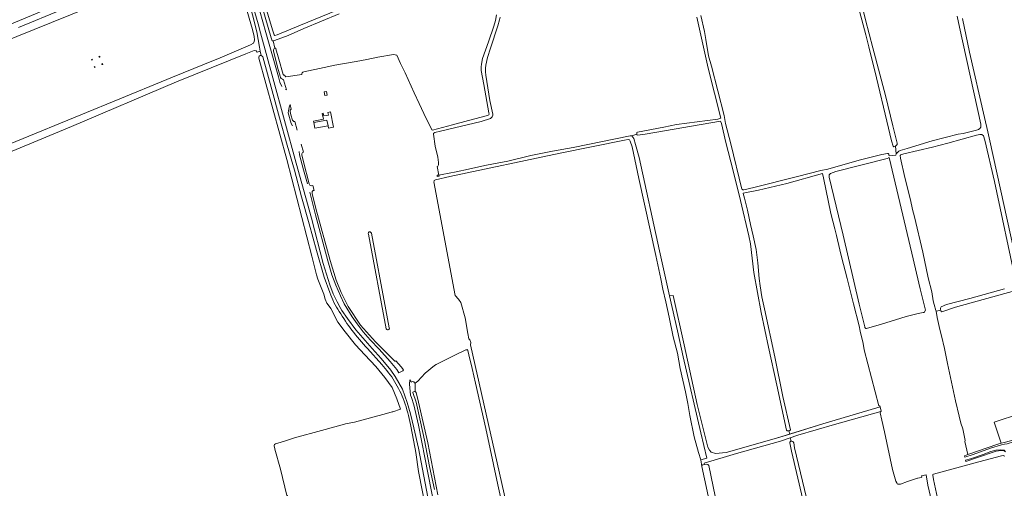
# Model space of a CAD drawing. Header units: metres. Extents: x 209813 to 223847, y 571801 to 587119.
# Tile 388 of 656: x 219367 to 220250, y 578736 to 579156. Entities that reach past the tile are written whole.
import ezdxf

# ---------------------------------------------------------------- set-up
doc = ezdxf.new("R2010")
doc.units = ezdxf.units.M
for name, color, linetype, lineweight in [('B-RO-GR-GRAS-GV', 8, 'Continuous', 0), ('B-RO-GR-GROENVOORZIENING-GV', 8, 'Continuous', 0), ('B-RO-IE-MEUBILAIR_WEGMEUBILAIR_HOOGSPANNINGSMAST-GV', 8, 'Continuous', 0), ('B-RO-KW-KUNSTWERK_STUW-G', 8, 'Continuous', 0), ('B-RO-KW-KUNSTWERK_STUW-GV', 8, 'Continuous', 0), ('B-RO-OG-WATER_GREPPEL-GV', 8, 'Continuous', 0), ('B-RO-OG-WEG-GV', 8, 'Continuous', 0), ('B-RO-VH-ONVERHARD-GV', 8, 'Continuous', 0), ('B-RO-VH-VERHARDING_HALFVERHARDING-GV', 8, 'Continuous', 0)]:
    doc.layers.add(name, color=color, linetype=linetype, lineweight=lineweight)

msp = doc.modelspace()

# ---------------------------------------------------------------- linework, layer by layer
at = {"layer": 'B-RO-GR-GRAS-GV', "flags": 128}
for points in [[(219045.978, 579118.287), (219047.296, 579118.233), (219048.222, 579117.505), (219078.847, 579044.679), (219079.207, 579043.27), (219082.903, 579043.141), (219086.895, 579041.865), (219089.821, 579040.232), (219105.622, 579047.159), (219203.651, 579087.772), (219215.988, 579093.316), (219405.707, 579172.283), (219415.091, 579176.369), (219456.807, 579193.392), (219445.547, 579223.533), (219424.207, 579273.693), (219417.063, 579273.296), (219411.34, 579275.045), (219410.71, 579275.452), (219408.909, 579274.151), (219342.102, 579246.502), (219285.348, 579223.087), (219167.344, 579174.932), (219043.673, 579124.035)], [(219548.44, 579225.265), (219547.061, 579224.903), (219513.009, 579210.377), (219508.067, 579208.442), (219508.868, 579205.568), (219505.061, 579204.03), (219506.957, 579199.229), (219220.78, 579083.729), (219207.948, 579079.363), (219092.59, 579031.738), (219087.718, 579031.63), (219087.716, 579030.751)], [(220118.335, 579185.351), (220125.214, 579156.229), (220131.872, 579131.274), (220143.102, 579088.361), (220149.888, 579061.383), (220153.561, 579045.625), (220153.583, 579044.674), (220153.203, 579043.941), (220152.183, 579043.005), (220152.924, 579036.117), (220155.198, 579038.558), (220156.493, 579039.259), (220162.588, 579040.981), (220185.234, 579047.795), (220208.304, 579053.749), (220212.787, 579054.581), (220224.922, 579057.413), (220226.596, 579057.983), (220227.84, 579058.839), (220228.766, 579060.115), (220228.857, 579061.425), (220228.75, 579062.862), (220209.594, 579149.68), (220207.637, 579159.492)], [(219582.421, 579184.759), (219593.296, 579147.215), (219594.725, 579142.929), (219595.503, 579142.346), (219597.62, 579142.743), (219618.389, 579151.606), (219682.749, 579178.197)], [(219087.716, 579030.751), (219101.369, 578995.985), (219114.863, 578964.155), (219120.975, 578948.439), (219122.086, 578947.645), (219124.15, 578947.804), (219164.79, 578964.79), (219225.108, 578989.78), (219261.866, 579005.351), (219305.839, 579023.607), (219358.148, 579045.277), (219426.569, 579073.376), (219451.175, 579083.298), (219503.642, 579104.888), (219532.449, 579116.633), (219546.267, 579122.191), (219573.492, 579133.939), (219576.222, 579135.378), (219576.826, 579136.796), (219577.223, 579138.384), (219576.906, 579141.321), (219575.318, 579147.671), (219568.968, 579170.213)], [(220152.183, 579043.005), (220151.417, 579042.69), (220150.832, 579042.633), (220150.448, 579042.759), (220150.062, 579043.233), (220148.561, 579047.741), (220144.331, 579065.415), (220135.207, 579104.466), (220128.292, 579132.11), (220125.711, 579143.006), (220122.024, 579156.254), (220118.457, 579169.514)], [(219653.269, 579161.739), (219621.576, 579148.601), (219607.329, 579142.342), (219595.183, 579137.851)], [(219621.312, 579109.665), (219639.714, 579113.651), (219649.398, 579115.662), (219668.444, 579119.076), (219677.979, 579120.86), (219687.786, 579122.832), (219701.751, 579125.154), (219704.757, 579124.671), (219708.282, 579117.224), (219712.315, 579108.671), (219720.396, 579090.842), (219724.811, 579081.238), (219729.121, 579072.401), (219736.287, 579057.58), (219736.925, 579057.567), (219754.679, 579062.321), (219769.279, 579066), (219786.319, 579070.54), (219787.347, 579071.081), (219787.608, 579071.756), (219787.525, 579073.036), (219782.772, 579098.416), (219780.559, 579110.94), (219780.601, 579114.158), (219780.856, 579116.624), (219781.824, 579121.518), (219786.962, 579136.567), (219792.001, 579150.538), (219793.52, 579155.775), (219794.161, 579160.927)], [(219977.466, 579160.064), (219980.808, 579145.765), (219982.007, 579138.843), (219984.542, 579124.123), (219987.107, 579114.713), (219998.466, 579070.489), (219999.748, 579063.54), (220004.398, 579045.084), (220014.423, 579004.509), (220014.913, 579004.176), (220015.37, 579004.05), (220016.065, 579004.035), (220024.99, 579006.004), (220064.225, 579015.906), (220085.195, 579021.236), (220091.47, 579022.559), (220119.597, 579030.593), (220140.095, 579035.599), (220144.957, 579036.491), (220145.323, 579036.456), (220145.707, 579036.366), (220146.148, 579035.984), (220146.333, 579035.382), (220146.481, 579034.418), (220152.531, 579035.099), (220152.924, 579036.117)], [(219797.473, 579158.672), (219797.052, 579156.225), (219795.607, 579151.006), (219788.95, 579130.847), (219786.075, 579122.639), (219784.69, 579115.81), (219784.396, 579113.088), (219784.445, 579109.759), (219784.735, 579106.831), (219788.445, 579083.892), (219790.972, 579071.768), (219791.039, 579070.816), (219790.758, 579069.977), (219790.296, 579069.231), (219789.559, 579068.541), (219788.751, 579067.999), (219780.484, 579065.316), (219743.903, 579056.602), (219738.92, 579055.377), (219737.968, 579054.68), (219737.761, 579054.354), (219737.626, 579053.961), (219739.398, 579043.179), (219741.732, 579033.161), (219742.396, 579028.429), (219742.259, 579026.932)], [(219741.17, 579024.751), (219742.557, 579017.197), (219745.551, 579017.576), (219758.217, 579019.934), (219769.127, 579022.363), (219778.567, 579024.701), (219785.458, 579026.128), (219804.543, 579029.621), (219825.159, 579034.584), (219844.609, 579038.542), (219863.014, 579041.895), (219914.25, 579052.459), (219915.647, 579052.398), (219915.793, 579052.243), (219920.148, 579053.866), (219920.054, 579054.578), (219920.088, 579054.944), (219920.233, 579055.274), (219920.761, 579055.678), (219944.486, 579059.989), (219955.742, 579062.419), (219992.859, 579067.357), (219995.416, 579068.138), (219984.258, 579113.095), (219974.056, 579158.75)], [(220212.205, 579157.398), (220218.462, 579127.382), (220232.077, 579068.924), (220234.975, 579055.841), (220236.784, 579047.925), (220261.807, 578933.782), (220265.696, 578915.459), (220265.657, 578914.855), (220265.202, 578914.487), (220264.168, 578914.319), (220265.222, 578910.322), (220266.352, 578910.654), (220266.627, 578910.637), (220266.993, 578910.529), (220267.342, 578910.074), (220269.237, 578902.152), (220290.618, 578807.015), (220292.618, 578798.513), (220291.98, 578796.637), (220291.43, 578796.345)], [(219595.183, 579137.851), (219594.091, 579137.548), (219593.825, 579137.551), (219595.431, 579131.014)], [(219583.286, 579124.298), (219582.313, 579128.223), (219579.692, 579127.401), (219579.451, 579127.409), (219578.803, 579128.624), (219576.821, 579128.878), (219569.471, 579125.866), (219507.252, 579100.656), (219413.059, 579060.851), (219252.988, 578994.431)], [(219596.219, 579130.358), (219599.096, 579121.147), (219603.038, 579107.178), (219603.57, 579106.589), (219604.174, 579106.613), (219605.113, 579105.632), (219605.385, 579105.233), (219619.689, 579107.433)], [(219605.793, 578779.168), (219612.998, 578781.657), (219637.33, 578788.338), (219657.888, 578793.876), (219658.969, 578794.124), (219666.934, 578795.657), (219695.628, 578803.514), (219700.812, 578804.829), (219701.416, 578804.843), (219708.212, 578807.306), (219704.947, 578816.624), (219700.628, 578826.826), (219694.159, 578835.781), (219686.097, 578845.571), (219676.252, 578856.119), (219667.935, 578864.992), (219658.501, 578876.582), (219651.888, 578885.462), (219645.568, 578897.556), (219644.224, 578899.668), (219642.086, 578902.452), (219640.564, 578905.864), (219639.511, 578910.42), (219633.937, 578923.969), (219632.881, 578927.786), (219628.692, 578944.616), (219619.586, 578979.198), (219606.093, 579031.154), (219581.094, 579121.886)], [(219915.793, 579052.243), (219916.716, 579051.268), (219917.358, 579049.899), (219919.086, 579044.5), (219922.192, 579033.033), (219940.542, 578949.143), (219949.565, 578909.003), (219952.686, 578909.328), (219962.608, 578864.878), (219974.382, 578811.564), (219983.784, 578773.211), (219985.323, 578770.66), (219986.831, 578768.914), (219990.72, 578767.644), (220000.336, 578768.551), (220045.358, 578781.223), (220057.402, 578785.016), (220056.475, 578787.979), (220055.086, 578788.027), (220054.646, 578788.244), (220054.517, 578788.518), (220045.853, 578828.729), (220038.294, 578862.968), (220031.7, 578894.103), (220025.104, 578929.772), (220023.729, 578942.543), (220022.153, 578955.678), (220020.787, 578962.563), (220013.075, 578994.297), (220006.721, 579020.882), (220000.039, 579046.375), (219996.187, 579063.368), (219995.139, 579065.466), (219927.61, 579053.958), (219920.664, 579053.03), (219920.297, 579053.391), (219920.148, 579053.866)], [(220260.334, 578920.018), (220240.965, 579011.428), (220232.312, 579048.352), (220231.244, 579052.275), (220229.797, 579053.656), (220227.801, 579053.686), (220224.935, 579052.948), (220199.091, 579045.751), (220185.374, 579042.192), (220159.6, 579036.21), (220156.789, 579035.356), (220156.553, 579035.026), (220156.518, 579034.642), (220156.835, 579032.472), (220160.725, 579015.107), (220165.728, 578994.931), (220167.498, 578986.425), (220169.27, 578979.669), (220176.865, 578947.992), (220181.428, 578924.979), (220184.938, 578912.48), (220185.998, 578904.338), (220186.776, 578901.031), (220188.471, 578895.86), (220188.568, 578895.316), (220192.816, 578896.16), (220192.664, 578896.697), (220192.531, 578897.775), (220192.747, 578898.434), (220193.201, 578899.203), (220197.979, 578901.083), (220218.995, 578906.657), (220250.031, 578915.304)], [(219986.405, 578718.533), (219978.421, 578755.932), (219977.443, 578761.889), (219975.551, 578768.359), (219971.654, 578782.601), (219967.762, 578801.793), (219965.845, 578812.357), (219963.823, 578822.783), (219959.161, 578843.811), (219956.511, 578857.492), (219952.899, 578872.162), (219949.292, 578889.913), (219946.154, 578903.531), (219943.54, 578915.051), (219941.613, 578924.206), (219937.36, 578944.98), (219922.06, 579014.209), (219915.901, 579042.484), (219914.308, 579047.563), (219913.505, 579048.628), (219912.31, 579049.127), (219909.133, 579048.586), (219851.525, 579036.66), (219752.545, 579015.749), (219739.648, 579012.885), (219738.492, 579012.24), (219738.247, 579011.684), (219738.113, 579011.217), (219757.21, 578909.088), (219760.265, 578905.929), (219762.389, 578902.927), (219766.057, 578889.177), (219768.6, 578875.096), (219769.409, 578870.51), (219770.269, 578869.522), (219771.116, 578867.193), (219771.009, 578865.054), (219806.861, 578706.344)], [(220179.076, 578896.18), (220174.299, 578915.241), (220166.891, 578947.123), (220146.545, 579032.952), (220146.236, 579032.64), (220144.74, 579032.036), (220098.813, 579020.409), (220093.853, 579018.479), (220092.696, 579017.31), (220092.643, 579015.258), (220105.23, 578963.377), (220119.632, 578901.499), (220124.619, 578881.017)], [(220057.402, 578785.016), (220086.999, 578794.338), (220138.447, 578809.419), (220138.251, 578810.311), (220137.294, 578810.281), (220124.116, 578860.602), (220123.078, 578866.24), (220120.509, 578877.304), (220119.721, 578882.089), (220114.542, 578901.675), (220112.553, 578910.236), (220108.735, 578924.533), (220103.797, 578943.922), (220102.288, 578950.038), (220099.159, 578962.985), (220097.885, 578969.001), (220094.284, 578982.689), (220087.727, 579014.741), (220086.694, 579018.462), (220054.698, 579009.679), (220029.371, 579003.522), (220015.604, 579000.889), (220015.524, 579000.704), (220016.76, 578996.564), (220019.488, 578985.853), (220022.253, 578972.966), (220024.662, 578962.645), (220027.228, 578950.581), (220028.738, 578938.632), (220029.902, 578924.613), (220030.94, 578917.91), (220032.334, 578908.1), (220034.734, 578897.14), (220043.874, 578854.336), (220051.064, 578818.685), (220058.135, 578788.75), (220057.789, 578788.423), (220057.297, 578788.165), (220056.475, 578787.979)], [(220264.168, 578914.319), (220258.929, 578913.467), (220205.92, 578898.754), (220194.646, 578894.823), (220193.368, 578894.616), (220193.202, 578894.798), (220192.816, 578896.16)], [(220126.325, 578879.754), (220139.516, 578883.581), (220152.245, 578887.296), (220161.913, 578890.257), (220172.537, 578893.062), (220176.976, 578893.878), (220177.79, 578893.845), (220179.076, 578896.18)], [(220188.568, 578895.316), (220189.598, 578889.518), (220192.044, 578878.849), (220193.52, 578873.085), (220196.112, 578861.584), (220198.885, 578848.238), (220206.037, 578814.787), (220209.239, 578801.171), (220210.756, 578794.841), (220212.516, 578789.749), (220214.83, 578779.268), (220214.469, 578778.507), (220217.182, 578766.572), (220243.943, 578775.965), (220246.911, 578776.961), (220240.778, 578795.682), (220264.464, 578803.422)], [(219804.943, 578696.877), (219795.577, 578739.501), (219784.623, 578790.063), (219775.336, 578830.624), (219772.479, 578843.88), (219769.542, 578856.024), (219768.986, 578858.723), (219768.278, 578860.737), (219767.992, 578860.616), (219766.801, 578860.432), (219757.434, 578856.04), (219740.13, 578847.362), (219738.702, 578846.409), (219730.182, 578839.583), (219723.62, 578832.386), (219721.398, 578830.746), (219721.416, 578823.051), (219722.234, 578822.369), (219724.457, 578813.638), (219732.712, 578777.125), (219741.602, 578730.611)], [(220139.101, 578805.204), (220097.616, 578793.454), (220064.586, 578783.925), (220057.777, 578781.571)], [(220172.132, 578745.426), (220171.839, 578745.391), (220162.872, 578742.558), (220156.576, 578740.179), (220155.48, 578739.991), (220154.328, 578740.15), (220153.815, 578740.532), (220153.318, 578741.188), (220152.524, 578742.939), (220149.507, 578753.33), (220142.228, 578786.976), (220139.872, 578797.522), (220138.593, 578803.909)], [(219327.732, 578664.266), (219390.006, 578677.642), (219476.158, 578697.074), (219532.677, 578710.457), (219607.324, 578727.713), (219606.871, 578730.094), (219606.24, 578729.901), (219600.378, 578753.642), (219595.497, 578771.452), (219595.371, 578771.801), (219594.75, 578774.438), (219594.81, 578775.096), (219595.254, 578775.77), (219596.117, 578776.33), (219597.161, 578776.487), (219605.793, 578779.168)], [(220069.1, 578726.318), (220058.989, 578769.842), (220057.393, 578777.214), (220057.461, 578777.876), (220057.624, 578778.206), (220058.244, 578778.538), (220058.617, 578778.578), (220057.777, 578781.571), (220048.956, 578778.522), (220009.683, 578767.498), (219980.685, 578758.959), (219980.982, 578757.785), (219982.703, 578758.119), (219983.874, 578757.868), (219984.61, 578756.775), (220000.37, 578681.697)], [(220058.617, 578778.578), (220059.305, 578778.653), (220060.257, 578778.401), (220060.976, 578777.16), (220061.661, 578772.743), (220079.547, 578698.006)], [(220250.168, 578765.092), (220249.526, 578765.601), (220248.74, 578765.744), (220247.169, 578765.481), (220227.014, 578759.997), (220186.338, 578749.101), (220185.791, 578748.751), (220185.703, 578748.092), (220186.25, 578744.256), (220189.122, 578731.73), (220194.854, 578705.361), (220200.692, 578679.56), (220206.719, 578656.574), (220216.105, 578614.538), (220220.655, 578594.763), (220226.349, 578568.412), (220229.258, 578555.795), (220229.675, 578552.534), (220241.06, 578550.079), (220251.596, 578548.061)], [(220188.795, 578707.198), (220181.356, 578739.116), (220179.778, 578748.595), (220175.655, 578747.698), (220175.857, 578746.695), (220175.712, 578746.31), (220175.201, 578746.07), (220172.132, 578745.426)]]:
    msp.add_lwpolyline(points, dxfattribs=at)
for points in [[(219438.584, 579122.965), (219437.927, 579122.722), (219437.684, 579123.378), (219438.34, 579123.621)], [(219431.785, 579120.446), (219431.129, 579120.202), (219430.886, 579120.859), (219431.542, 579121.102)], [(219441.016, 579116.401), (219440.36, 579116.158), (219440.116, 579116.814), (219440.773, 579117.057)]]:
    msp.add_lwpolyline(points, close=True, dxfattribs=at)
at = {"layer": 'B-RO-GR-GRAS-GV'}
for points in [[(219581.094, 579121.886, -0.5660448), (219583.286, 579124.298)], [(219595.431, 579131.014, -0.5664334), (219596.219, 579130.358)], [(219619.689, 579107.433, -0.3613864), (219621.312, 579109.665)], [(219742.259, 579026.932, -0.3307648), (219741.17, 579024.751)], [(220124.619, 578881.017, 0.4564231), (220126.325, 578879.754)], [(220138.593, 578803.909, -0.2005118), (220139.101, 578805.204)]]:
    msp.add_lwpolyline(points, format="xyb", dxfattribs=at)
at = {"layer": 'B-RO-GR-GROENVOORZIENING-GV', "flags": 128}
for points in [[(219639.656, 579091.779), (219640.31, 579088.483), (219642.349, 579088.884), (219641.7, 579092.185)], [(219631.403, 579059.196), (219643.129, 579061.428), (219642.154, 579066.457), (219630.507, 579064.15)]]:
    msp.add_lwpolyline(points, close=True, dxfattribs=at)
msp.add_lwpolyline([(219643.129, 579061.428), (219643.506, 579059.148), (219647.976, 579060.058), (219645.294, 579073.757), (219643.037, 579073.404), (219643.47, 579070.917), (219639.315, 579070.194), (219638.887, 579072.652), (219637.944, 579072.347), (219639.035, 579067.232), (219630.262, 579065.427), (219630.507, 579064.15)], dxfattribs=at)
at = {"layer": 'B-RO-IE-MEUBILAIR_WEGMEUBILAIR_HOOGSPANNINGSMAST-GV', "flags": 128}
for points in [[(219437.927, 579122.722), (219438.584, 579122.965), (219438.34, 579123.621), (219437.684, 579123.378)], [(219431.542, 579121.102), (219430.886, 579120.859), (219431.129, 579120.202), (219431.785, 579120.446)], [(219440.773, 579117.057), (219440.116, 579116.814), (219440.36, 579116.158), (219441.016, 579116.401)], [(219434.218, 579113.882), (219433.975, 579114.538), (219433.318, 579114.295), (219433.561, 579113.639)]]:
    msp.add_lwpolyline(points, close=True, dxfattribs=at)
at = {"layer": 'B-RO-KW-KUNSTWERK_STUW-G', "flags": 128}
msp.add_lwpolyline([(219629.91, 579003.221), (219629.025, 579002.349)], dxfattribs=at)
at = {"layer": 'B-RO-KW-KUNSTWERK_STUW-GV', "flags": 128}
msp.add_lwpolyline([(219740.954, 579016.994), (219741.185, 579015.961), (219742.758, 579016.184), (219742.557, 579017.197)], close=True, dxfattribs=at)
at = {"layer": 'B-RO-OG-WATER_GREPPEL-GV', "flags": 128}
for points in [[(220118.457, 579169.514), (220122.024, 579156.254), (220125.711, 579143.006), (220128.292, 579132.11), (220135.207, 579104.466), (220144.331, 579065.415), (220148.561, 579047.741), (220150.062, 579043.233), (220150.448, 579042.759), (220150.832, 579042.633), (220151.417, 579042.69), (220152.183, 579043.005), (220153.203, 579043.941), (220153.583, 579044.674), (220153.561, 579045.625), (220149.888, 579061.383), (220143.102, 579088.361), (220131.872, 579131.274), (220125.214, 579156.229), (220118.335, 579185.351)], [(219698.1, 578880.289), (219695.039, 578896.495), (219682.02, 578965.059)], [(219679.347, 578964.146), (219695.391, 578879.472)]]:
    msp.add_lwpolyline(points, dxfattribs=at)
at = {"layer": 'B-RO-OG-WATER_GREPPEL-GV'}
for points in [[(219682.02, 578965.059, 1.159428), (219679.347, 578964.146)], [(219695.391, 578879.472, 1.0398088), (219698.1, 578880.289)]]:
    msp.add_lwpolyline(points, format="xyb", dxfattribs=at)
at = {"layer": 'B-RO-OG-WEG-GV', "flags": 128}
for points in [[(219593.825, 579137.551), (219593.051, 579137.559), (219592.11, 579140.086), (219578.067, 579188.823), (219567.304, 579225.306), (219567.352, 579225.649), (219567.59, 579225.966), (219568.123, 579226.248), (219568.983, 579226.486), (219568.016, 579230.459), (219567.128, 579231.362), (219566.533, 579231.111), (219567.911, 579226.748), (219563.841, 579225.62), (219566.823, 579216.576), (219574.138, 579192.47), (219582.107, 579163.978), (219587.498, 579145.105), (219598.7, 579105.122), (219599.867, 579100.541), (219601.724, 579096.487)], [(219556.531, 579222.134), (219560.362, 579210.787), (219568.495, 579184.98), (219575.414, 579160.737), (219579.309, 579145.581), (219581.609, 579131.731), (219582.392, 579128.327), (219583.286, 579124.298)], [(219740.98, 578684.632), (219724.216, 578772.464), (219720.233, 578790.47), (219717.201, 578803.177), (219714.207, 578813.413), (219709.924, 578825.157), (219703.329, 578836.66), (219699.487, 578842.337), (219690.795, 578852.777), (219682.766, 578861.782), (219668.151, 578878.441), (219660.645, 578888.512), (219655.456, 578895.842), (219653.985, 578898.422), (219651.384, 578903.651), (219647.621, 578910.693), (219644.776, 578918.791), (219638.878, 578937.825), (219628.255, 578978.637), (219614.599, 579027.926), (219593.777, 579104.448), (219582.52, 579144.797), (219580.487, 579152.793), (219573.748, 579176.481)], [(219594.697, 579130.498), (219595.431, 579131.014), (219593.825, 579137.551)], [(219600.161, 579105.907), (219597.838, 579113.975), (219594.302, 579128.588)], [(219584.705, 579123.075), (219593.183, 579092.806), (219599.745, 579068.516), (219606.432, 579043.954), (219612.929, 579021.57), (219619.392, 578997.787), (219626.106, 578973.402), (219632.882, 578949.574), (219639.662, 578925.576), (219644.672, 578911.789)], [(219605.026, 579093.798), (219605.775, 579093.46), (219603.291, 579102.674)], [(219609.26, 579080.53), (219608.709, 579079.328)], [(219610.154, 579076.35), (219609.26, 579080.53)], [(219607.448, 579073.105), (219609.985, 579063.261), (219611.41, 579061.329)], [(219611.218, 579066.353), (219609.767, 579071.272), (219609.142, 579074.282)], [(219615.538, 579057.468), (219613.364, 579065.306), (219612.567, 579065.223)], [(219621.068, 579037.803), (219619.03, 579044.921)], [(219617.166, 579038.262), (219617.618, 579035.289), (219621.173, 579021.884), (219624.597, 579009.234)], [(219626.309, 579009.425), (219621.083, 579029.038), (219619.762, 579035.357)], [(219626.782, 579001.893), (219631.84, 578981.394), (219642.897, 578940.401), (219646.484, 578927.728), (219650.111, 578918.368), (219654.224, 578908.841), (219657.524, 578901.869), (219664.908, 578890.054), (219669.176, 578883.846), (219674.741, 578876.802), (219681.052, 578869.606), (219688.952, 578861.101), (219698.927, 578850.053), (219704.783, 578842.813), (219706.786, 578839.891), (219710.338, 578841.673), (219710.718, 578842.588), (219708.678, 578845.36), (219704.065, 578850.566), (219703.534, 578850.404), (219702.985, 578850.445), (219685.838, 578867.843), (219672.294, 578882.581), (219661.326, 578899.349), (219654.867, 578912.022), (219650.554, 578922.886), (219644.974, 578940.639), (219632.173, 578987.211), (219628.831, 579000.776), (219629.025, 579002.349), (219629.91, 579003.221), (219630.84, 579003.384), (219629.569, 579007.874), (219628.317, 579007.575)], [(219678.55, 578861.626), (219691.513, 578847.37)], [(219738.566, 578735.256), (219734.087, 578756.021), (219729.646, 578779.586), (219726.161, 578796.008), (219722.225, 578813.475), (219719.323, 578822.133), (219719.345, 578822.609), (219719.786, 578822.899), (219720.777, 578823.221), (219721.416, 578823.051), (219721.398, 578830.746), (219720.763, 578830.799), (219720.022, 578831.698), (219718.792, 578832.054), (219717.837, 578831.503), (219717.462, 578832.312), (219716.664, 578833.585), (219716.217, 578829.723), (219717.108, 578819.942), (219717.99, 578817.678), (219719.988, 578811.084), (219724.328, 578793.133), (219741.587, 578704.708)], [(219721.785, 578768.612), (219724.289, 578751.371), (219734.437, 578699.793), (219744.664, 578652.676), (219747.559, 578635.686), (219747.271, 578635.452), (219747.601, 578633.856)]]:
    msp.add_lwpolyline(points, dxfattribs=at)
at = {"layer": 'B-RO-OG-WEG-GV'}
for points in [[(219583.286, 579124.298, -0.2618855), (219584.705, 579123.075)], [(219594.302, 579128.588, -0.1239786), (219594.697, 579130.498)], [(219603.291, 579102.674, -0.2981306), (219600.161, 579105.907)], [(219608.709, 579079.328, 0.0656652), (219607.448, 579073.105)], [(219609.142, 579074.282, -0.3162395), (219610.154, 579076.35)], [(219612.567, 579065.223, -0.1278386), (219611.218, 579066.353)], [(219619.762, 579035.357, -0.4379064), (219621.068, 579037.803)], [(219628.317, 579007.575, -0.3867172), (219626.309, 579009.425)], [(219644.672, 578911.789, 0.0532632), (219653.218, 578894.856)], [(219653.218, 578894.856, 0.0168984), (219664.48, 578878.062)], [(219664.48, 578878.062, 0.0089837), (219678.55, 578861.626)], [(219691.513, 578847.37, -0.0346934), (219702.903, 578832.248)], [(219702.903, 578832.248, -0.0362782), (219711.581, 578814.549)], [(219711.581, 578814.549, -0.0302152), (219717, 578793.597)], [(219717, 578793.597, -0.0123661), (219721.785, 578768.612)]]:
    msp.add_lwpolyline(points, format="xyb", dxfattribs=at)
at = {"layer": 'B-RO-OG-WEG-GV', "flags": 128}
for points in [[(220217.182, 578766.572), (220214.164, 578765.626), (220214.415, 578764.359), (220221.892, 578766.633), (220237.451, 578772.39), (220247.251, 578775.418), (220249.98, 578775.954), (220252.347, 578776.233), (220257.937, 578778.091), (220262.839, 578780.307), (220262.184, 578780.773), (220249.769, 578777.423), (220246.911, 578776.961), (220243.943, 578775.965)], [(220215.169, 578760.547), (220227.578, 578764.533), (220239.915, 578768.848), (220242.634, 578769.756), (220244.68, 578770.131), (220248.718, 578770.423), (220249.579, 578770.135), (220250.863, 578769.153), (220249.671, 578770.591), (220246.471, 578770.98), (220242.283, 578770.621), (220237.856, 578769.394), (220230.857, 578766.798), (220219.533, 578762.819), (220214.985, 578761.479)]]:
    msp.add_lwpolyline(points, close=True, dxfattribs=at)
at = {"layer": 'B-RO-VH-ONVERHARD-GV', "flags": 128}
for points in [[(219220.78, 579083.729), (219506.957, 579199.229)], [(219482.965, 579198.095), (219365.376, 579149.337)]]:
    msp.add_lwpolyline(points, dxfattribs=at)
at = {"layer": 'B-RO-VH-VERHARDING_HALFVERHARDING-GV', "flags": 128}
msp.add_lwpolyline([(219986.831, 578768.914), (219985.323, 578770.66), (219983.784, 578773.211), (219974.382, 578811.564), (219962.608, 578864.878), (219952.686, 578909.328), (219949.565, 578909.003), (219956.697, 578877.527), (219961.592, 578854.389), (219977.513, 578786.007), (219982.935, 578763.425), (219977.443, 578761.889), (219978.421, 578755.932), (219978.578, 578756.857), (219979.233, 578757.445), (219980.982, 578757.785), (219980.685, 578758.959), (220009.683, 578767.498), (220048.956, 578778.522), (220064.586, 578783.925), (220097.616, 578793.454), (220139.101, 578805.204), (220139.327, 578805.402), (220138.447, 578809.419), (220086.999, 578794.338), (220045.358, 578781.223), (220000.336, 578768.551), (219990.72, 578767.644)], close=True, dxfattribs=at)

doc.saveas('drawing.dxf')
